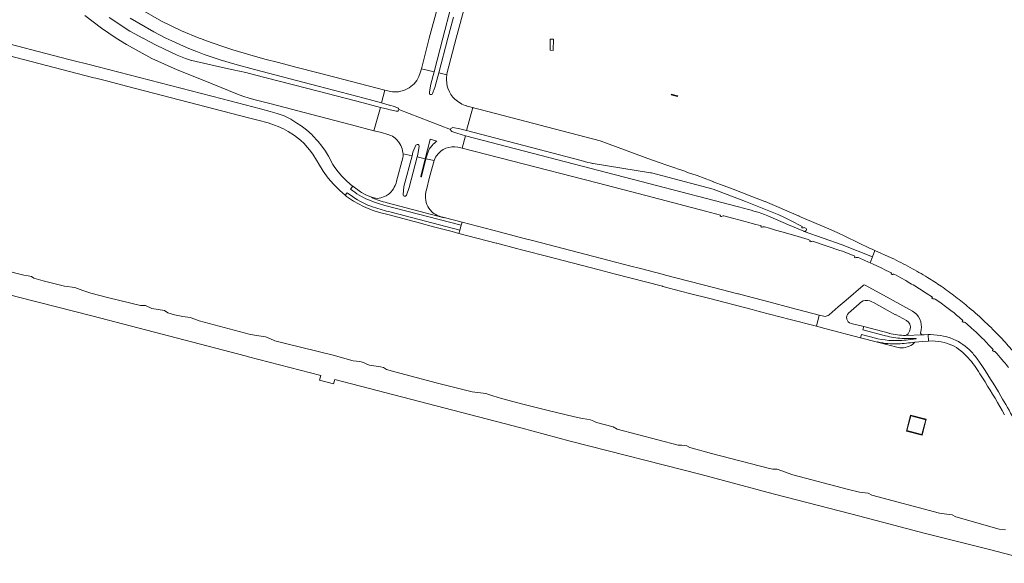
# Model space of a CAD drawing. Extents: x 148869 to 161638, y 453607 to 469810.
# Tile 586 of 656: x 156834 to 157381, y 464708 to 465010. Entities that reach past the tile are written whole.
import ezdxf

# ---------------------------------------------------------------- set-up
doc = ezdxf.new("R2010")
doc.units = 0
doc.layers.add('B-RO-VH-VERHARDING_ASFALT-GV', color=251, linetype='CONTINUOUS', lineweight=18)
doc.layers.add('B-RO-VH-VERHARDING_HALFVERHARDING-GV', color=251, linetype='CONTINUOUS', lineweight=18)

msp = doc.modelspace()

# ---------------------------------------------------------------- linework, layer by layer
at = {"layer": 'B-RO-VH-VERHARDING_ASFALT-GV', "flags": 128}
for points in [[(157078.61, 465054.01), (157077.87, 465050.9), (157075.99, 465044.14), (157075.76, 465043.59), (157075.44, 465043.07), (157066.51, 465017.61), (157061.78, 465000), (157057.37, 464982.8), (157064.42, 464981.2), (157069.28, 465000), (157073.9, 465017.71), (157074.08, 465017.98), (157074.33, 465018.2), (157074.64, 465018.3), (157075.05, 465018.31)], [(157075.14, 465011.57), (157072.07, 465000), (157067.06, 464980.61), (157071.55, 464979.61), (157071.55, 464979.63), (157071.78, 464980.85), (157076.75, 465000), (157081.9, 465018.94)], [(156870.28, 465012.52), (156879.62, 465005.41), (156887.78, 465000), (156893.39, 464996.43), (156907.47, 464988.62), (156921.56, 464982.34), (156926.8, 464980.21), (156927.22, 464980.03), (156933.2, 464977.66), (156941.04, 464974.44), (156955.08, 464968.82), (156958.12, 464967.69), (156961.6, 464966.55), (156964.9, 464965.64), (156973.92, 464963.4), (157000, 464956.54), (157018.44, 464951.78), (157030.95, 464948.42), (157034.58, 464961.32), (157024.98, 464963.94), (157000, 464970.41), (156964.69, 464979.57), (156959.8, 464980.76), (156952.81, 464982.34), (156945.06, 464984), (156929.73, 464987.46), (156929.52, 464987.5), (156927.84, 464987.99), (156926.27, 464988.56), (156921.62, 464990.48), (156910.32, 464995.86), (156905.65, 464998.28), (156902.71, 464999.93), (156902.59, 465000), (156895.29, 465003.9), (156883.89, 465011.47)], [(156895.56, 465011.02), (156908.59, 465003.37), (156915.27, 465000), (156918.6, 464998.36), (156923.1, 464996.32), (156926.84, 464994.73), (156931.86, 464992.74), (156932.07, 464992.66), (156936.7, 464990.91), (156945.52, 464987.92), (156953.7, 464985.47), (156964.58, 464982.48), (157000, 464973.21), (157025.64, 464966.5), (157035.28, 464963.97), (157037.02, 464970.94), (157000, 464980.59), (156987.65, 464983.81), (156977.86, 464986.29), (156970.41, 464988.3), (156962.08, 464990.61), (156952.65, 464993.48), (156945.92, 464995.6), (156937.83, 464998.41), (156934.67, 464999.69), (156933.91, 465000), (156923.99, 465003.93), (156912.87, 465009.42), (156903.36, 465014.91)], [(156872.63, 464985.27), (156863.67, 464987.52), (156861.4, 464988.09), (156815.85, 465000)], [(156823.5, 464991.33), (156875.24, 464977.94), (156876.36, 464977.65), (156883.07, 464975.92), (156890.68, 464973.95), (156898.42, 464971.95), (156956.96, 464956.8), (156962.08, 464955.47), (156965.03, 464954.66), (156966.45, 464954.26), (156972.29, 464952.76), (156975.73, 464951.61), (156977.82, 464950.85), (156980.78, 464949.46), (156983.27, 464948.07), (156986.85, 464945.74), (156990.09, 464943.24), (156992.12, 464941.25), (156992.97, 464940.42), (156995.24, 464937.73), (156997, 464935.42), (156999.12, 464932.15), (157000, 464930.65), (157000.27, 464930.19), (157002.81, 464925.87), (157005.64, 464922.09), (157008.6, 464918.64), (157012.1, 464915.1), (157014.99, 464912.6), (157016.07, 464913.95), (157019.01, 464911.9)], [(157018.05, 464915.98), (157019.25, 464917.55), (157019.07, 464917.69), (157015.99, 464920.38), (157013.14, 464923.23), (157011.18, 464925.55), (157009.35, 464927.93), (157008.13, 464929.72), (157005.65, 464934.25), (157004.04, 464937.04), (157002.07, 464939.94), (157000.01, 464942.5), (157000, 464942.51), (156996.86, 464945.79), (156996.57, 464946.1), (156993.57, 464948.85), (156990.59, 464951.15), (156988.18, 464952.71), (156984.74, 464954.78), (156981.01, 464956.71), (156977.26, 464958.06), (156973.34, 464959.18), (156968.02, 464960.6), (156946.54, 464966.16), (156877.69, 464983.96), (156872.63, 464985.27)], [(157075.91, 464966.01), (157075.57, 464966.32), (157074.8, 464967.18), (157073.82, 464968.6), (157073.08, 464970), (157072.12, 464972.17), (157071.79, 464973.24), (157071.43, 464974.95), (157071.33, 464976.95), (157071.36, 464978.1), (157071.55, 464979.61), (157067.06, 464980.61), (157064.93, 464972.4), (157063.54, 464969.14), (157063.32, 464968.82), (157063.04, 464968.61), (157062.59, 464968.51), (157062.29, 464968.56), (157061.94, 464968.84), (157061.79, 464969.12), (157061.83, 464969.94), (157062.22, 464972.36), (157062.65, 464974.35), (157064.42, 464981.2), (157057.37, 464982.8), (157056.75, 464980.67), (157055.99, 464978.51), (157054.87, 464976.35), (157053.32, 464974.49), (157050.58, 464972.3), (157047.92, 464971.01), (157044.57, 464970.02), (157044.52, 464970), (157044.5, 464970), (157041.95, 464970.08), (157041.32, 464970.1), (157039.4, 464970.44), (157037.02, 464970.94), (157035.28, 464963.97), (157039.4, 464962.74), (157039.63, 464962.67), (157042.37, 464961.83), (157044.55, 464960.98), (157044.71, 464960.77), (157044.83, 464960.45), (157044.83, 464960.21), (157073.6, 464949.2)], [(157080.21, 464949.07), (157082.5, 464948.5), (157086.01, 464961.3), (157083.45, 464961.95), (157082.62, 464962.17), (157082.55, 464962.19)], [(157039.15, 464960.22), (157038.63, 464960.35), (157034.58, 464961.32), (157030.95, 464948.42), (157035.31, 464947.37), (157035.75, 464947.25), (157038.25, 464946.56), (157040.31, 464945.85), (157041.33, 464945.34), (157042.74, 464944.37), (157043.71, 464943.43), (157044.67, 464942.23), (157045.44, 464941.13), (157045.95, 464940.29), (157046.71, 464938.38), (157047.14, 464936.29), (157047.21, 464935.58), (157052.19, 464934.5), (157052.7, 464936.44), (157054.32, 464940.38), (157054.73, 464940.62), (157055.01, 464940.72), (157055.33, 464940.76), (157055.55, 464940.73), (157055.76, 464940.61), (157055.92, 464940.37), (157056.09, 464939.85), (157055.45, 464935.27), (157055.08, 464933.9), (157059.53, 464932.89), (157062.29, 464943.6), (157062.3, 464943.66), (157065.96, 464942.64), (157065.49, 464942.22), (157064.57, 464941.51), (157063.94, 464940.95), (157063.32, 464940.26), (157062.31, 464938.96), (157061.75, 464938.11), (157061.29, 464937.2), (157060.51, 464935.07), (157059.93, 464932.79), (157064.46, 464931.8), (157064.84, 464932.81), (157065.24, 464933.7), (157065.76, 464934.53)], [(157073.6, 464949.2), (157044.83, 464960.21), (157044.73, 464959.79), (157044.53, 464959.55), (157044.27, 464959.38), (157043.98, 464959.26), (157043.41, 464959.23), (157041.79, 464959.61), (157039.15, 464960.22)], [(157218.43, 464920.61), (157210.62, 464923.46), (157205.37, 464925.28), (157203.79, 464925.86), (157202.2, 464926.43), (157200.34, 464927.09), (157198.17, 464927.84), (157193.88, 464929.3), (157189.59, 464930.74), (157187.03, 464931.61), (157185.37, 464932.18), (157156.72, 464942.81), (157090.05, 464960.24), (157086.27, 464961.23), (157086.24, 464961.24), (157086.01, 464961.3), (157082.5, 464948.5), (157146.1, 464931.84), (157148.04, 464931.34), (157149.98, 464930.85), (157151.14, 464930.57), (157151.96, 464930.38), (157152.44, 464930.27), (157152.93, 464930.17), (157184.67, 464925.09), (157185.3, 464924.93), (157219.65, 464915.97), (157237.44, 464909.12), (157242.12, 464907.27), (157256.05, 464901.57), (157258.77, 464900.28), (157262.49, 464898.43), (157269.07, 464895.17), (157268.8, 464894.59), (157269.04, 464894.5)], [(157077.67, 464939.25), (157080.09, 464938.82), (157081.81, 464945.68), (157079.48, 464946.27), (157077.12, 464947.01), (157074.28, 464948.08)], [(157074.85, 464950.14), (157078.81, 464949.42), (157080.21, 464949.07)], [(157239.28, 464904.61), (157236.49, 464905.37), (157233.69, 464906.08), (157183.78, 464919.09), (157081.81, 464945.68), (157080.09, 464938.82), (157107.5, 464931.75), (157155.01, 464919.38), (157182.04, 464912.37), (157215.37, 464903.72), (157223.58, 464901.55), (157223.42, 464900.92), (157223.87, 464900.77)], [(157060.22, 464915.57), (157061.96, 464922.57), (157064.46, 464931.8), (157059.93, 464932.79), (157057.42, 464922.93), (157057.18, 464922.8), (157057.04, 464922.86), (157056.97, 464922.95), (157059.53, 464932.89), (157055.08, 464933.9), (157050.57, 464916.87), (157049.1, 464912.61), (157048.98, 464912.42), (157048.77, 464912.23), (157048.47, 464912.08), (157048.06, 464911.99), (157047.75, 464912.05), (157047.5, 464912.25), (157047.33, 464912.51), (157047.24, 464912.84), (157047.66, 464917.44), (157052.19, 464934.5), (157047.21, 464935.58), (157047.18, 464934.52), (157047.07, 464933.39), (157043.6, 464920.41), (157043.26, 464919.28), (157042.77, 464918.03), (157042.32, 464917.08), (157041.84, 464916.21), (157041.15, 464915.19), (157040.53, 464914.39), (157039.69, 464913.53), (157038.92, 464912.89), (157037.8, 464912.26), (157036.9, 464911.86), (157034.92, 464911.16), (157033.83, 464910.94), (157032.84, 464910.81), (157031.87, 464910.86), (157030.41, 464911.22), (157029.75, 464911.47), (157029.66, 464911.24)], [(157266.91, 464901.18), (157248.4, 464909), (157248.35, 464909.02), (157248.34, 464909.01), (157240.99, 464911.92), (157230.59, 464916.01), (157223.62, 464918.56), (157219.49, 464920.05), (157219.54, 464920.2)], [(157019.01, 464911.9), (157016.07, 464913.95), (157014.99, 464912.6), (157015.81, 464911.88), (157016.84, 464911.16), (157019.59, 464909.24), (157025.13, 464906.3), (157030, 464904.31), (157034.1, 464902.98), (157039.55, 464901.58), (157041.58, 464901.05), (157053.28, 464897.98)], [(157029.75, 464911.47), (157027.27, 464912.42), (157025.68, 464913.18), (157024.01, 464914.16), (157023.57, 464914.42), (157019.25, 464917.55), (157018.05, 464915.98)], [(157029.66, 464911.24), (157029.75, 464911.47)], [(157037.02, 464906.93), (157079.47, 464895.86), (157079.96, 464897.62), (157070.12, 464900.19), (157070.08, 464900.03), (157038.36, 464908.41)], [(157038.36, 464908.41), (157070.08, 464900.03), (157070.12, 464900.19)], [(157040.52, 464903.17), (157078.67, 464893.14), (157079.47, 464895.86), (157037.02, 464906.93)], [(157053.28, 464897.98), (157055.5, 464897.34), (157056.19, 464897.13), (157064.09, 464895.05), (157074.44, 464892.33), (157078.18, 464891.35), (157078.67, 464893.14), (157040.52, 464903.17)], [(157063.58, 464902.96), (157063.27, 464903.2), (157062.21, 464904.35)], [(157269.95, 464892.53), (157261.5, 464896.14), (157249.94, 464901.09), (157248.05, 464901.85), (157246.13, 464902.55), (157245.16, 464902.87)], [(157225.46, 464901.08), (157230.28, 464899.82), (157231.72, 464899.43), (157233.17, 464899.04), (157236.55, 464898.15), (157239.36, 464897.4), (157242.55, 464896.53), (157245.74, 464895.65), (157246.23, 464895.49), (157246, 464894.91), (157246.51, 464894.78)], [(157270.1, 464892.46), (157291.18, 464884.91), (157308.1, 464878.3), (157309.4, 464881.9), (157307.86, 464882.55), (157306.92, 464882.99), (157293.04, 464889.63), (157288.47, 464891.79), (157283.87, 464893.94), (157267.16, 464900.95), (157267.3, 464901.18)], [(157248.05, 464895.04), (157250.92, 464894.2), (157254.29, 464893.22), (157257.66, 464892.23), (157264.99, 464890.07), (157272.32, 464887.89), (157273.46, 464887.46), (157273.26, 464886.83), (157273.46, 464886.76)], [(157300.09, 464877.9), (157301.02, 464877.53), (157303.45, 464876.48), (157305.86, 464875.41), (157306.88, 464874.95), (157308.1, 464878.3), (157291.18, 464884.91), (157270.1, 464892.46)], [(157270.52, 464894.44), (157270.91, 464894.28)], [(157274.22, 464886.77), (157274.49, 464886.87)], [(157275.25, 464886.9), (157289.98, 464881.85), (157291.4, 464881.36), (157298.35, 464878.62), (157298.11, 464877.99), (157298.32, 464877.9)], [(157318.58, 464877.74), (157309.4, 464881.9), (157308.1, 464878.3), (157306.88, 464874.95), (157308.54, 464874.19), (157312.88, 464872.17), (157315.81, 464870.78), (157318.73, 464869.36), (157318.48, 464868.76), (157318.68, 464868.63)], [(157299.08, 464877.85), (157299.37, 464877.95)], [(157319.4, 464868.52), (157319.65, 464868.58)], [(157320.4, 464868.48), (157321.3, 464868.04), (157323.96, 464866.62), (157326.59, 464865.14), (157327.13, 464864.82)], [(157330.28, 464848.06), (157317.93, 464854.87), (157304.01, 464862.55), (157303.47, 464862.67), (157302.85, 464862.43), (157293.44, 464854.21), (157289.13, 464850.48), (157284.04, 464846.02)], [(157334.3, 464860.43), (157337.89, 464858.17), (157341.46, 464855.87), (157341.12, 464855.31), (157341.31, 464855.19)], [(157294.7, 464846.96), (157300.65, 464852.18), (157301.39, 464852.83), (157302.88, 464853.74)], [(157307.81, 464853.29), (157308.62, 464852.84), (157320.86, 464846.08), (157320.94, 464846.2), (157327.08, 464842.83)], [(157342.03, 464854.97), (157342.24, 464855)], [(157342.99, 464854.8), (157343.81, 464854.21), (157346.27, 464852.47), (157348.7, 464850.71), (157352.37, 464847.96), (157352.71, 464847.69)], [(157281.73, 464845.18), (157281.07, 464845.24), (157278.45, 464845.93), (157276.91, 464839.65), (157281.62, 464838.42), (157301.54, 464833.24), (157302.08, 464835.02), (157307.02, 464833.75)], [(157358.41, 464842.85), (157357.98, 464842.31), (157358.15, 464842.19)], [(157359.63, 464841.81), (157360.57, 464840.98), (157363.22, 464838.68), (157365.81, 464836.32), (157367.12, 464835.06)], [(157315.37, 464834.36), (157302.78, 464837.67), (157303.25, 464839.47), (157296.2, 464841.31)], [(157317.47, 464835.77), (157303.25, 464839.47), (157302.78, 464837.67), (157315.37, 464834.36)], [(157329.02, 464838.02), (157328.67, 464836.99)], [(157334.9, 464835.93), (157335.15, 464837.62)], [(157307.02, 464833.75), (157302.08, 464835.02), (157301.54, 464833.24), (157310.96, 464830.79), (157311, 464830.93)], [(157311, 464830.93), (157310.96, 464830.79), (157322.31, 464827.84)], [(157317.44, 464835.66), (157317.47, 464835.77)], [(157331.69, 464830.77), (157336.13, 464831.16), (157339.21, 464831.43), (157339.11, 464835.01), (157336.9, 464834.94), (157335.9, 464834.89), (157326.56, 464834.5)], [(157326.56, 464834.5), (157335.9, 464834.89)], [(157332.32, 464832.93), (157332.31, 464832.69), (157327.99, 464832.15)], [(157327.99, 464832.15), (157332.31, 464832.69), (157332.32, 464832.93)], [(157340.32, 464835.04), (157339.11, 464835.01), (157339.21, 464831.43), (157341.23, 464831.53)], [(157371.14, 464831.04), (157373.22, 464828.88), (157375.27, 464826.68), (157374.79, 464826.2), (157374.92, 464826.06)], [(157330.29, 464829.53), (157331.69, 464830.77)], [(157375.6, 464825.73), (157375.71, 464825.75)], [(157376.37, 464825.44), (157377.19, 464824.56), (157379.18, 464822.27), (157381.14, 464819.96)], [(157358.31, 464825.11), (157361.35, 464822.08)]]:
    msp.add_lwpolyline(points, dxfattribs=at)
for points in [[(157130.72, 464999.3), (157129, 464999.32), (157128.93, 464993.29), (157130.71, 464993.13)], [(157196.25, 464968.44), (157198.31, 464967.91), (157199.77, 464967.54), (157199.86, 464967.83), (157198.31, 464968.22), (157196.34, 464968.73)], [(157191.6, 464861.87), (157201.4, 464859.29), (157207.23, 464857.78), (157216.98, 464855.25), (157241.3, 464848.98), (157245.08, 464847.97), (157262.34, 464843.45), (157276.91, 464839.65), (157278.45, 464845.93), (157262.92, 464849.99), (157250.57, 464853.22), (157238.5, 464856.4), (157233.7, 464857.64), (157233.22, 464857.73), (157219.69, 464861.27), (157193.09, 464868.17), (157191.93, 464868.47), (157178.48, 464871.95), (157173.77, 464873.16), (157161.06, 464876.44), (157131.99, 464884.01), (157119.92, 464887.17), (157114.55, 464888.56), (157101.29, 464892.04), (157079.96, 464897.62), (157079.47, 464895.86), (157078.67, 464893.14), (157078.18, 464891.35), (157098.92, 464885.93), (157099.31, 464885.83), (157110.27, 464882.97), (157112.99, 464882.27), (157115.9, 464881.52), (157126.23, 464878.8), (157156.21, 464871.03), (157164.52, 464868.86), (157191.47, 464861.91)], [(157326.94, 464781.42), (157335.73, 464779.15), (157338.05, 464787.92), (157329.23, 464790.23)], [(157327.28, 464781.65), (157329.42, 464789.87), (157337.68, 464787.7), (157335.54, 464779.47)]]:
    msp.add_lwpolyline(points, close=True, dxfattribs=at)
at = {"layer": 'B-RO-VH-VERHARDING_ASFALT-GV'}
for points in [[(157082.55, 464962.19, -0.109521), (157075.91, 464966.01)], [(157073.6, 464949.2, -0.430878), (157074.85, 464950.14)], [(157074.28, 464948.08, -0.340232), (157073.6, 464949.2)], [(157065.76, 464934.53, -0.294531), (157077.67, 464939.25)], [(157219.54, 464920.2, -0.015253), (157218.43, 464920.61)], [(157027.9, 464910.04, -0.073168), (157018.05, 464915.98)], [(157018.05, 464915.98, 0.073168), (157027.9, 464910.04)], [(157062.21, 464904.35, -0.199805), (157059.73, 464913.35)], [(157059.73, 464913.35, -0.046849), (157060.22, 464915.57)], [(157030.78, 464905.89, -0.07759), (157019.01, 464911.9)], [(157019.01, 464911.9, 0.07759), (157030.78, 464905.89)], [(157037.02, 464906.93, -0.040992), (157027.9, 464910.04)], [(157027.9, 464910.04, 0.040992), (157037.02, 464906.93)], [(157029.66, 464911.24, 0.044262), (157038.36, 464908.41)], [(157038.36, 464908.41, -0.044262), (157029.66, 464911.24)], [(157040.52, 464903.17, -0.017637), (157030.78, 464905.89)], [(157030.78, 464905.89, 0.017637), (157040.52, 464903.17)], [(157070.12, 464900.19, -0.117743), (157063.58, 464902.96)], [(157245.16, 464902.87, 0.00661), (157239.28, 464904.61)], [(157223.87, 464900.77, 0.106392), (157224.63, 464900.95)], [(157224.63, 464900.95, -0.179473), (157225.46, 464901.08)], [(157267.3, 464901.18, -0.210134), (157266.91, 464901.18)], [(157246.51, 464894.78, 0.149145), (157247.23, 464894.93)], [(157247.23, 464894.93, -0.208598), (157248.05, 464895.04)], [(157269.04, 464894.5, 0.187198), (157269.74, 464894.45)], [(157269.74, 464894.45, -0.245171), (157270.52, 464894.44)], [(157270.1, 464892.46, -0.044615), (157269.95, 464892.53)], [(157270.91, 464894.28, -0.907896), (157270.1, 464892.46)], [(157273.46, 464886.76, 0.228942), (157274.22, 464886.77)], [(157274.49, 464886.87, -0.226275), (157275.25, 464886.9)], [(157298.32, 464877.9, 0.168385), (157299.08, 464877.85)], [(157299.37, 464877.95, -0.2), (157300.09, 464877.9)], [(157329.06, 464872.38, 0.01212), (157318.58, 464877.74)], [(157338.7, 464866.82, 0.012756), (157329.06, 464872.38)], [(157318.68, 464868.63, 0.219416), (157319.4, 464868.52)], [(157319.65, 464868.58, -0.189171), (157320.4, 464868.48)], [(157327.13, 464864.82, -0.003796), (157334.3, 464860.43)], [(157346.32, 464861.89, 0.012446), (157338.7, 464866.82)], [(157354.28, 464856.12, 0.013545), (157346.32, 464861.89)], [(157302.88, 464853.74, -0.228576), (157307.81, 464853.29)], [(157341.31, 464855.19, 0.172265), (157342.03, 464854.97)], [(157342.24, 464855, -0.173112), (157342.99, 464854.8)], [(157361.92, 464849.92, 0.013149), (157354.28, 464856.12)], [(157335.15, 464837.62, 0.324936), (157330.28, 464848.06)], [(157352.71, 464847.69, -0.006812), (157355.6, 464845.31)], [(157370.82, 464842.01, 0.014272), (157361.92, 464849.92)], [(157284.04, 464846.02, -0.179161), (157281.73, 464845.18)], [(157296.2, 464841.31, -0.577698), (157294.7, 464846.96)], [(157327.08, 464842.83, -0.339692), (157329.02, 464838.02)], [(157355.6, 464845.31, -0.006818), (157358.41, 464842.85)], [(157358.15, 464842.19, 0.202519), (157358.89, 464841.99)], [(157358.89, 464841.99, -0.167517), (157359.63, 464841.81)], [(157379.25, 464833.59, 0.014248), (157370.82, 464842.01)], [(157328.67, 464836.99, -0.203651), (157326.56, 464834.5)], [(157323.34, 464831.76, -0.087017), (157307.02, 464833.75)], [(157307.02, 464833.75, 0.087017), (157323.34, 464831.76)], [(157322.27, 464829.89, -0.068193), (157311, 464830.93)], [(157311, 464830.93, 0.068193), (157322.27, 464829.89)], [(157315.37, 464834.36, 0.044608), (157324.48, 464832.91)], [(157324.48, 464832.91, -0.044608), (157315.37, 464834.36)], [(157326.56, 464834.5, -0.038694), (157317.44, 464835.66)], [(157327.99, 464832.15, -0.017617), (157323.34, 464831.76)], [(157323.34, 464831.76, 0.017617), (157327.99, 464832.15)], [(157324.48, 464832.91, 0.033171), (157332.32, 464832.93)], [(157332.32, 464832.93, -0.033171), (157324.48, 464832.91)], [(157335.9, 464834.89, -0.409342), (157334.9, 464835.93)], [(157354.65, 464831.83, 0.103872), (157340.32, 464835.04)], [(157341.23, 464831.53, -0.061579), (157347.9, 464830.58)], [(157363.82, 464824.67, 0.090185), (157354.65, 464831.83)], [(157367.12, 464835.06, -0.005104), (157371.14, 464831.04)], [(157386.08, 464825.94, 0.014236), (157379.25, 464833.59)], [(157331.69, 464830.77, -0.014013), (157322.27, 464829.89)], [(157322.27, 464829.89, 0.014013), (157331.69, 464830.77)], [(157322.31, 464827.84, 0.199116), (157330.29, 464829.53)], [(157347.9, 464830.58, -0.135022), (157358.31, 464825.11)], [(157374.92, 464826.06, 0.194084), (157375.6, 464825.73)], [(157375.71, 464825.75, -0.169344), (157376.37, 464825.44)], [(157361.35, 464822.08, -0.017667), (157364.77, 464817.93)], [(157367.67, 464819.71, 0.01829), (157363.82, 464824.67)], [(157381.14, 464819.96, -0.003231), (157383.79, 464816.75)], [(157364.77, 464817.93, 0.001769), (157370.7, 464808.69)], [(157379.48, 464800.76, 0.018403), (157367.67, 464819.71)], [(157370.7, 464808.69, -0.018314), (157381.5, 464790.43)], [(157392.68, 464775.08, 0.04026), (157379.48, 464800.76)]]:
    msp.add_lwpolyline(points, format="xyb", dxfattribs=at)
at = {"layer": 'B-RO-VH-VERHARDING_HALFVERHARDING-GV', "flags": 128}
for points in [[(156768.5, 464872.82), (156834.21, 464855.72), (156874.21, 464845.4), (156960.17, 464822.98), (156961.33, 464822.68), (157001.46, 464812.21), (157000.75, 464809.68), (157008.49, 464807.61), (157009.23, 464810.01), (157112.73, 464783.22), (157140.12, 464775.86), (157212.97, 464757.31), (157252.97, 464746.54), (157296.76, 464735.22), (157336.93, 464724.67), (157373.14, 464715.47), (157402.31, 464707.83)], [(157382.02, 464726.38), (157378.56, 464726.85), (157354.36, 464733.74), (157352.39, 464734.76), (157347.9, 464735.28), (157345.28, 464735.71), (157307.7, 464745.74), (157305.69, 464746.78), (157300.93, 464747.44), (157294.74, 464748.89), (157263.82, 464757.09), (157255.05, 464760.17), (157252.73, 464760.25), (157250.81, 464760.49), (157218.56, 464768.85), (157206.6, 464772.19), (157204.94, 464773.13), (157202, 464773.59), (157200.15, 464773.53), (157166.17, 464782.39), (157163.99, 464783.7), (157154.73, 464786.16), (157153.26, 464786.91), (157151.33, 464787.58), (157149.29, 464788.06), (157146.84, 464788.31), (157142.4, 464789.24), (157127.78, 464792.92), (157113.72, 464796.29), (157101.92, 464799.58), (157097.03, 464801.03), (157093.17, 464802.33), (157085.59, 464803.3), (157066.37, 464807.95), (157042.54, 464814.32), (157038.01, 464815.71), (157036.32, 464816.76), (157034.7, 464817.18), (157028.45, 464818.13), (157027.1, 464818.61), (157025.28, 464819.6), (157023.18, 464820.09), (157019.43, 464820.47), (157008.29, 464823.57), (156981.83, 464830.13), (156975.93, 464831.49), (156973.18, 464832.96), (156970.67, 464833.79), (156964.6, 464834.78), (156961.62, 464835.27), (156933.76, 464842.63), (156931.39, 464843.72), (156928.84, 464844.47), (156924.76, 464845.08), (156920.21, 464846.09), (156916.44, 464847.06), (156914.5, 464848.41), (156907.59, 464849.55), (156903.94, 464851.22), (156901.21, 464851.32), (156883.58, 464855.58), (156873.55, 464858.18), (156869.24, 464859.56), (156864.81, 464861.22), (156858.98, 464862.04), (156847.05, 464865.02), (156841.98, 464866.4), (156840.65, 464867.44), (156838.84, 464867.78), (156836.36, 464868.01), (156824.06, 464871.2)]]:
    msp.add_lwpolyline(points, dxfattribs=at)

doc.saveas('drawing.dxf')
